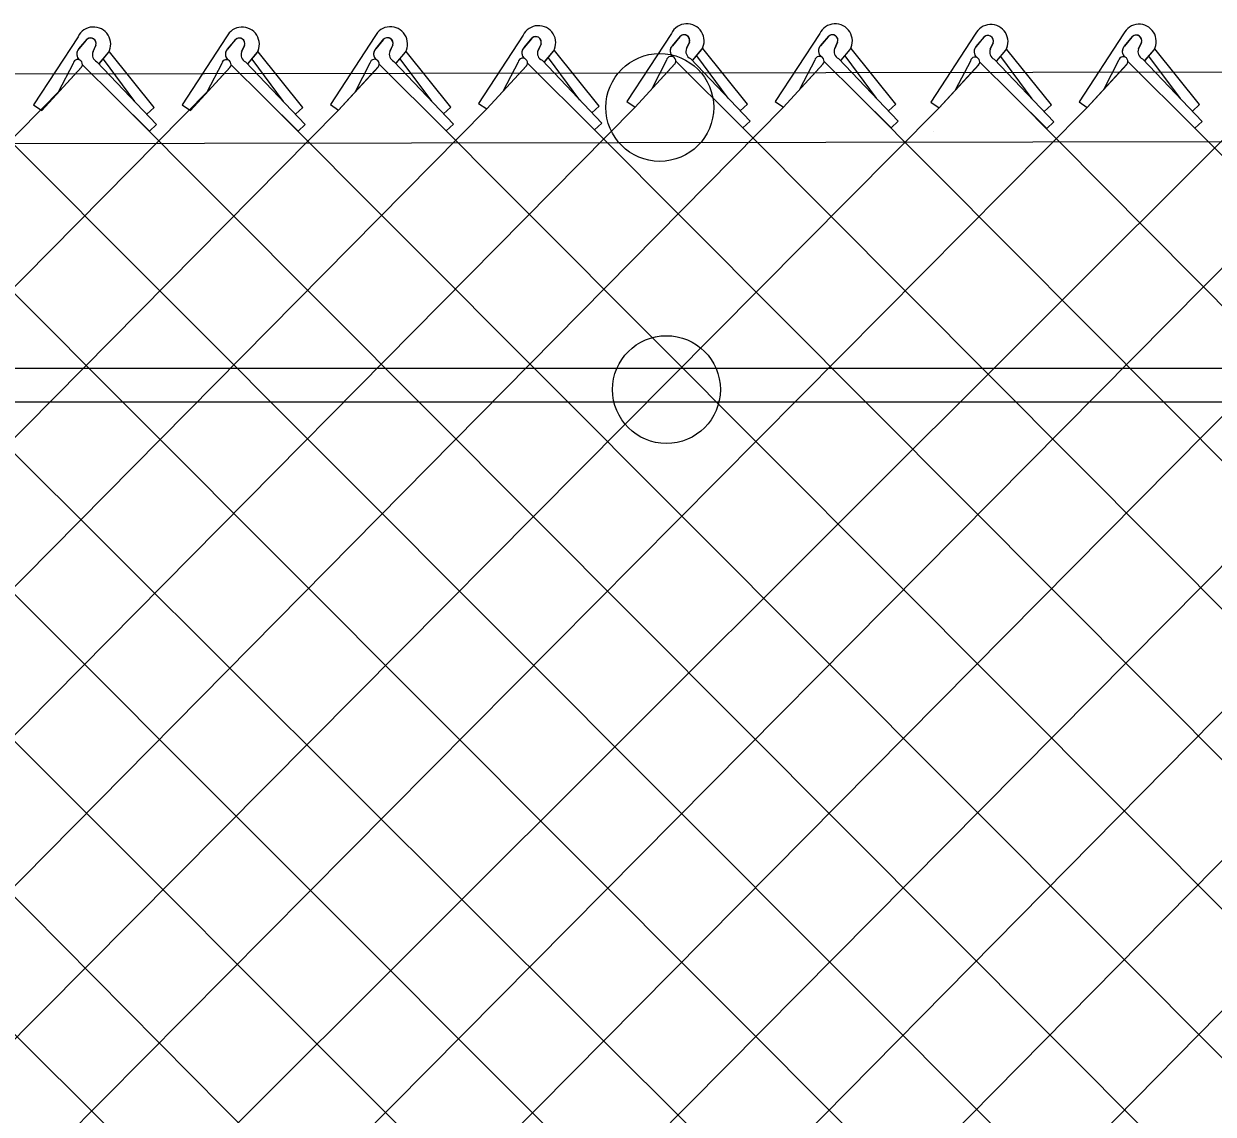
# Model space of a CAD drawing. Extents: x 0 to 2.85, y -0.1 to 1.83.
# Drawn here: x 1.3785 to 1.4431, y 0.8679 to 0.9271 of the extents above; entities that cross this region are included whole.
import ezdxf

# ---------------------------------------------------------------- set-up
doc = ezdxf.new("R2010")
doc.units = 0
doc.layers.add('sb_Chainlink Fence', color=7, linetype='Continuous')
doc.layers.add('sb_Existing Structural Steel', color=7, linetype='Continuous')

msp = doc.modelspace()

# ---------------------------------------------------------------- linework, layer by layer
at = {"layer": 'sb_Chainlink Fence'}
for p, q in [((1.3814298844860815, 0.9264135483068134), (1.379012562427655, 0.9227120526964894)), ((1.3814809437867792, 0.9257450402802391), (1.381923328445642, 0.9262744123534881)), ((1.3895081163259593, 0.9264077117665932), (1.3870907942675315, 0.922706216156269)), ((1.389559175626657, 0.9257392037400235), (1.3900015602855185, 0.9262685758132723)), ((1.397561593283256, 0.9264290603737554), (1.3951442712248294, 0.9227275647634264)), ((1.3976126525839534, 0.9257605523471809), (1.3980550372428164, 0.9262899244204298)), ((1.3980141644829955, 0.9262464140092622), (1.3976126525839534, 0.9257605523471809)), ((1.4056156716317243, 0.9264874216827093), (1.4031983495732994, 0.9227859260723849)), ((1.4056667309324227, 0.9258189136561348), (1.406109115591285, 0.9263482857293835)), ((1.4060682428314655, 0.9263047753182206), (1.4056667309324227, 0.9258189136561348)), ((1.4136776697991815, 0.926588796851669), (1.4112603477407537, 0.9228873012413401)), ((1.4137287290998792, 0.9259202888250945), (1.41417111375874, 0.9264496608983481)), ((1.4141302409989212, 0.9264061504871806), (1.4137287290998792, 0.9259202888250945)), ((1.421734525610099, 0.9265858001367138), (1.4193172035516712, 0.9228843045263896)), ((1.4217855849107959, 0.9259172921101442), (1.4222279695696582, 0.926446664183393)), ((1.4221870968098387, 0.92640315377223), (1.4217855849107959, 0.9259172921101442)), ((1.4301926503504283, 0.9265465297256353), (1.427775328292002, 0.922845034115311)), ((1.430243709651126, 0.9258780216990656), (1.4306860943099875, 0.9264073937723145)), ((1.4306452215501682, 0.9263638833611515), (1.430243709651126, 0.9258780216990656)), ((1.4382461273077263, 0.9265678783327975), (1.4358288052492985, 0.9228663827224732)), ((1.438297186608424, 0.925899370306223), (1.4387395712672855, 0.9264287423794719)), ((1.4386986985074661, 0.9263852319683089), (1.438297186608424, 0.925899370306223)), ((1.3818824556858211, 0.926230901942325), (1.3814809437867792, 0.9257450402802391)), ((1.3824060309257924, 0.9259480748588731), (1.3822443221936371, 0.9255929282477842)), ((1.3822448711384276, 0.9256054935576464), (1.3824057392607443, 0.9259400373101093)), ((1.3830866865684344, 0.9255485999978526), (1.383122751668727, 0.9256168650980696)), ((1.383122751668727, 0.9256168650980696), (1.3831534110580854, 0.9256898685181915)), ((1.3855629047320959, 0.9225700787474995), (1.383134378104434, 0.9255922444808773)), ((1.3899606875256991, 0.9262250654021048), (1.389559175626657, 0.9257392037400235)), ((1.3904842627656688, 0.9259422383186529), (1.3903225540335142, 0.9255870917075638)), ((1.3903231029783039, 0.9255996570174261), (1.390483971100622, 0.9259342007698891)), ((1.3911649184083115, 0.9255427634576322), (1.3912009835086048, 0.9256110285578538)), ((1.3912009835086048, 0.9256110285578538), (1.3912316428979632, 0.9256840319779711)), ((1.393641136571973, 0.9225642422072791), (1.3912126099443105, 0.9255864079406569)), ((1.3985377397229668, 0.925963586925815), (1.3983760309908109, 0.9256084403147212)), ((1.3983765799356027, 0.9256210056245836), (1.3985374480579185, 0.9259555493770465)), ((1.3992183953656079, 0.9255641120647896), (1.3992544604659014, 0.9256323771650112)), ((1.3992544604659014, 0.9256323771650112), (1.3992851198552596, 0.9257053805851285)), ((1.40169461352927, 0.9225855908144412), (1.3992660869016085, 0.9256077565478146)), ((1.4065918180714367, 0.9260219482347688), (1.4064301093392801, 0.9256668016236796)), ((1.4064306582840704, 0.9256793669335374), (1.4065915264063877, 0.926013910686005)), ((1.4067803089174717, 0.9250336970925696), (1.4072724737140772, 0.925622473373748)), ((1.406786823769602, 0.9250426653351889), (1.4072749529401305, 0.9256245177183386)), ((1.4072724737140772, 0.925622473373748), (1.4073085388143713, 0.9256907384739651)), ((1.4073085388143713, 0.9256907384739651), (1.4073391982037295, 0.9257637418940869)), ((1.4097486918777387, 0.922643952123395), (1.4073201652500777, 0.925666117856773)), ((1.4146538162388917, 0.9261233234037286), (1.4144921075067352, 0.9257681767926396)), ((1.4144926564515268, 0.9257807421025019), (1.4146535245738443, 0.9261152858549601)), ((1.4148423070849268, 0.9251350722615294), (1.4153344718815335, 0.925723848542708)), ((1.414848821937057, 0.9251440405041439), (1.4153369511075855, 0.9257258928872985)), ((1.4153344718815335, 0.925723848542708), (1.415370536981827, 0.9257921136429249)), ((1.415370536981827, 0.9257921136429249), (1.415401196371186, 0.9258651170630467)), ((1.4178106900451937, 0.9227453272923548), (1.4153821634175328, 0.9257674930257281)), ((1.4227106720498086, 0.9261203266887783), (1.4225489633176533, 0.9257651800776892)), ((1.422549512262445, 0.9257777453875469), (1.422710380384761, 0.9261122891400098)), ((1.422899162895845, 0.9251320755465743), (1.4233913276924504, 0.9257208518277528)), ((1.4229056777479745, 0.9251410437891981), (1.4233938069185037, 0.9257228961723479)), ((1.4233913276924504, 0.9257208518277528), (1.4234273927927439, 0.9257891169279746)), ((1.4234273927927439, 0.9257891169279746), (1.4234580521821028, 0.9258621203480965)), ((1.4258675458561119, 0.9227423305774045), (1.423439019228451, 0.9257644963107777)), ((1.4311687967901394, 0.9260810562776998), (1.4310070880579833, 0.9257259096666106)), ((1.4310076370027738, 0.9257384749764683), (1.4311685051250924, 0.9260730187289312)), ((1.431357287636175, 0.9250928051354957), (1.4318494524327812, 0.9256815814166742)), ((1.4313638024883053, 0.9251017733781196), (1.4318519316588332, 0.9256836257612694)), ((1.4318494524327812, 0.9256815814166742), (1.4318855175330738, 0.9257498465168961)), ((1.4318855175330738, 0.9257498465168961), (1.4319161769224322, 0.9258228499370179)), ((1.434325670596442, 0.922703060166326), (1.431897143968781, 0.9257252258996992)), ((1.4392222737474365, 0.9261024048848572), (1.43906056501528, 0.925747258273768)), ((1.4390611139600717, 0.9257598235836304), (1.439221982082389, 0.9260943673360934)), ((1.439410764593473, 0.9251141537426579), (1.4399029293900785, 0.9257029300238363)), ((1.4394172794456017, 0.9251231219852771), (1.4399054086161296, 0.925704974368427)), ((1.4399029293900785, 0.9257029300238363), (1.4399389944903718, 0.9257711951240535)), ((1.4399389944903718, 0.9257711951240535), (1.4399696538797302, 0.9258441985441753)), ((1.442379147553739, 0.9227244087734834), (1.4399506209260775, 0.9257465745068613)), ((1.3811600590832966, 0.924956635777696), (1.380356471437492, 0.9234008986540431)), ((1.3824588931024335, 0.9250546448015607), (1.3857020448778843, 0.9216447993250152)), ((1.382594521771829, 0.9249598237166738), (1.3830866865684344, 0.9255485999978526)), ((1.3826010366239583, 0.9249687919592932), (1.3830891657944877, 0.9255506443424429)), ((1.3845221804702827, 0.9228967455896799), (1.3828131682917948, 0.9251978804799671)), ((1.3892382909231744, 0.9249507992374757), (1.3884347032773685, 0.9233950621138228)), ((1.3905371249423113, 0.9250488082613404), (1.3937802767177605, 0.9216389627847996)), ((1.390672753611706, 0.9249539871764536), (1.3911649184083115, 0.9255427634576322)), ((1.3906792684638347, 0.9249629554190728), (1.3911673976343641, 0.9255448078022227)), ((1.3926004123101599, 0.9228909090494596), (1.3908914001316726, 0.9251920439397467)), ((1.3972917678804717, 0.9249721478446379), (1.3964881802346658, 0.9234164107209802)), ((1.3985906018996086, 0.9250701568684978), (1.4018337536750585, 0.921660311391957)), ((1.398726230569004, 0.9249753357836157), (1.3992183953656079, 0.9255641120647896)), ((1.3987327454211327, 0.9249843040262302), (1.3992208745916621, 0.9255661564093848)), ((1.4006538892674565, 0.922912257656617), (1.3989448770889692, 0.9252133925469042)), ((1.4053458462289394, 0.9250305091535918), (1.404542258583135, 0.9234747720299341)), ((1.4058477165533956, 0.9249818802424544), (1.4094939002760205, 0.9213579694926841)), ((1.406644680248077, 0.9251285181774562), (1.409887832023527, 0.9217186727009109)), ((1.4087079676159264, 0.9229706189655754), (1.406998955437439, 0.9252717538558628)), ((1.413407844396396, 0.9251318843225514), (1.4126042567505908, 0.9235761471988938)), ((1.4139097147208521, 0.9250832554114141), (1.4175558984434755, 0.9214593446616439)), ((1.4147066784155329, 0.9252298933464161), (1.4179498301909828, 0.9218200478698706)), ((1.416769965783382, 0.9230719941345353), (1.4150609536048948, 0.9253731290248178)), ((1.4214647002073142, 0.9251288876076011), (1.4206611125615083, 0.9235731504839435)), ((1.4219665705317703, 0.9250802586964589), (1.4256127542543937, 0.9214563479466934)), ((1.422763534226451, 0.9252268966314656), (1.426006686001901, 0.9218170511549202)), ((1.4248268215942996, 0.9230689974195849), (1.4231178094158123, 0.9253701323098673)), ((1.4299228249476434, 0.9250896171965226), (1.429119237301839, 0.923533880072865)), ((1.430424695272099, 0.9250409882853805), (1.4340708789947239, 0.9214170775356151)), ((1.4312216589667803, 0.9251876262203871), (1.4344648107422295, 0.9217777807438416)), ((1.4332849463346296, 0.9230297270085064), (1.4315759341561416, 0.925330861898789)), ((1.4379763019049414, 0.92511096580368), (1.4371727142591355, 0.9235552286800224)), ((1.438478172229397, 0.9250623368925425), (1.4421243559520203, 0.9214384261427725)), ((1.4392751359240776, 0.9252089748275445), (1.4425182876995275, 0.9217991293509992)), ((1.4413384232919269, 0.9230510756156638), (1.4396294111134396, 0.925352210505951)), ((1.3351797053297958, 0.8125025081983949), (1.4477004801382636, 0.9248721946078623)), ((1.3794600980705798, 0.9224096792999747), (1.3816177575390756, 0.9247582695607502)), ((1.3794600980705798, 0.9224096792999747), (1.3816040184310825, 0.9247444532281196)), ((1.3816619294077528, 0.9249080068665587), (1.3853081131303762, 0.9212840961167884)), ((1.3875383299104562, 0.9224038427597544), (1.3896959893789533, 0.9247524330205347)), ((1.3875383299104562, 0.9224038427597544), (1.3896822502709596, 0.9247386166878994)), ((1.38974016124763, 0.9249021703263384), (1.3933863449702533, 0.9212782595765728)), ((1.3955918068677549, 0.9224251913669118), (1.39774946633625, 0.9247737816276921)), ((1.3955918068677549, 0.9224251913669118), (1.3977357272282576, 0.9247599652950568)), ((1.3977936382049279, 0.9249235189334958), (1.4014398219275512, 0.9212996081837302)), ((1.4036458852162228, 0.9224835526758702), (1.4058035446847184, 0.924832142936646)), ((1.4036458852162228, 0.9224835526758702), (1.4057898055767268, 0.9248183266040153)), ((1.4117078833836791, 0.9225849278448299), (1.4138655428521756, 0.9249335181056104)), ((1.4117078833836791, 0.9225849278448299), (1.4138518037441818, 0.9249197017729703)), ((1.4197647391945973, 0.9225819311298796), (1.4219223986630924, 0.9249305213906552)), ((1.4197647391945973, 0.9225819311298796), (1.4219086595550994, 0.9249167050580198)), ((1.428222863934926, 0.9225426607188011), (1.4303805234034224, 0.9248912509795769)), ((1.428222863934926, 0.9225426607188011), (1.4303667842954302, 0.9248774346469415)), ((1.436276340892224, 0.9225640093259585), (1.4384340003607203, 0.9249125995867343)), ((1.436276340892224, 0.9225640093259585), (1.4384202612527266, 0.9248987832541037)), ((1.3507498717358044, 0.8119845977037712), (1.4615281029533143, 0.9238950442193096)), ((1.2702104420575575, 0.8120122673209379), (1.3805389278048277, 0.9235839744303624)), ((1.2794854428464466, 0.8132507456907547), (1.3886171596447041, 0.9235781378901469)), ((1.367375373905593, 0.9230630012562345), (1.476341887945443, 0.8138894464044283)), ((1.3754322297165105, 0.9230600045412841), (1.4855680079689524, 0.8127404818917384)), ((1.3834850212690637, 0.9230960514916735), (1.4925967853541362, 0.813625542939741)), ((1.3915632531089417, 0.9230902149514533), (1.4999952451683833, 0.814377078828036)), ((1.3996167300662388, 0.9231115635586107), (1.5080495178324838, 0.8143604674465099)), ((1.4237896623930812, 0.9232683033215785), (1.532221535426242, 0.8143513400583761)), ((1.4322477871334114, 0.9232290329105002), (1.5402996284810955, 0.8143990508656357)), ((1.2877364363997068, 0.8133782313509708), (1.3955918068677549, 0.9224251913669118)), ((1.2957247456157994, 0.8133069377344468), (1.4036458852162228, 0.9224835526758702)), ((1.3036184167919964, 0.8132177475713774), (1.4117078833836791, 0.9225849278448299)), ((1.3112322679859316, 0.8126121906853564), (1.4197647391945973, 0.9225819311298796)), ((1.3197276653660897, 0.8132585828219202), (1.428222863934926, 0.9225426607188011)), ((1.3274689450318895, 0.8128761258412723), (1.436276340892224, 0.9225640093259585)), ((1.342387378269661, 0.8116658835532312), (1.4523924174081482, 0.9227237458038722)), ((1.3589724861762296, 0.9226671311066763), (1.4685410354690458, 0.8135229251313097)), ((1.3593627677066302, 0.8126531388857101), (1.4685020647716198, 0.9227567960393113)), ((1.3681234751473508, 0.8132507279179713), (1.4761143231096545, 0.9226579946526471)), ((1.376033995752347, 0.8131531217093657), (1.4838096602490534, 0.922412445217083)), ((1.379012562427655, 0.9227120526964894), (1.3794600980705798, 0.9224096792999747)), ((1.3845717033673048, 0.8135355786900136), (1.4918637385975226, 0.9224708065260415)), ((1.3855629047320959, 0.9225700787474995), (1.3851689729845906, 0.9222093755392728)), ((1.3870907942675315, 0.922706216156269), (1.3875383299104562, 0.9224038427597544)), ((1.393641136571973, 0.9225642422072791), (1.393247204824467, 0.9222035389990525)), ((1.3951442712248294, 0.9227275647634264), (1.3955918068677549, 0.9224251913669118)), ((1.40169461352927, 0.9225855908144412), (1.4013006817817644, 0.9222248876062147)), ((1.4031983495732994, 0.9227859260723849), (1.4036458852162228, 0.9224835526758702)), ((1.4097486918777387, 0.922643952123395), (1.4093547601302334, 0.9222832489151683)), ((1.4112603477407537, 0.9228873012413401), (1.4117078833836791, 0.9225849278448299)), ((1.4178106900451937, 0.9227453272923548), (1.4174167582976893, 0.9223846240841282)), ((1.4193172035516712, 0.9228843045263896), (1.4197647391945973, 0.9225819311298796)), ((1.4258675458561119, 0.9227423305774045), (1.4254736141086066, 0.9223816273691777)), ((1.427775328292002, 0.922845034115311), (1.428222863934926, 0.9225426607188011)), ((1.434325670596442, 0.922703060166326), (1.4339317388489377, 0.9223423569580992)), ((1.4358288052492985, 0.9228663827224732), (1.436276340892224, 0.9225640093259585)), ((1.442379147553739, 0.9227244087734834), (1.441985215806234, 0.9223637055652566)), ((1.409887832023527, 0.9217186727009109), (1.4094939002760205, 0.9213579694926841)), ((1.4179498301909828, 0.9218200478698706), (1.4175558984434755, 0.9214593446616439)), ((1.426006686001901, 0.9218170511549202), (1.4256127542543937, 0.9214563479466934)), ((1.4344648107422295, 0.9217777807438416), (1.4340708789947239, 0.9214170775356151)), ((1.4425182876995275, 0.9217991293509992), (1.4421243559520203, 0.9214384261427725)), ((1.3450289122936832, 0.9210699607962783), (1.4520245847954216, 0.8140721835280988)), ((1.3857020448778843, 0.9216447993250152), (1.3853081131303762, 0.9212840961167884)), ((1.3937802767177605, 0.9216389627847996), (1.3933863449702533, 0.9212782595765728)), ((1.4018337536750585, 0.921660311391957), (1.4014398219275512, 0.9212996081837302)), ((1.4094939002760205, 0.9213579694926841), (1.516111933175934, 0.8143008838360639)), ((1.4175558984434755, 0.9214593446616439), (1.5241686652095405, 0.8143456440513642)), ((1.427927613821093, 0.9212582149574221), (1.427927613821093, 0.9212582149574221)), ((1.4421243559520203, 0.9214384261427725), (1.5483531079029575, 0.8144194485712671)), ((1.3289470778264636, 0.9209976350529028), (1.4373206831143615, 0.8131539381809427)), ((1.3369998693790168, 0.921033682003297), (1.4441558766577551, 0.8128610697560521)), ((1.3533605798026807, 0.9207439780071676), (1.460392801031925, 0.8136314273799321))]:
    msp.add_line(p, q, dxfattribs=at)
for centre, radius, start, end in [((1.382270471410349, 0.9260031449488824), 0.0009354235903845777, 331.07013048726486, 153.97678331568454), ((1.3903487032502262, 0.9259973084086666), 0.0009354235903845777, 331.07013048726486, 153.97678331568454), ((1.3984021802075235, 0.9260186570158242), 0.0009354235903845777, 331.07013048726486, 153.97678331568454), ((1.4064562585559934, 0.9260770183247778), 0.0009354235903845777, 331.07013048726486, 153.97678331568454), ((1.4145182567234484, 0.9261783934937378), 0.0009354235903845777, 331.07013048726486, 153.97678331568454), ((1.4225751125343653, 0.9261753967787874), 0.0009354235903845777, 331.07013048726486, 153.97678331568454), ((1.4310332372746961, 0.9261361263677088), 0.0009354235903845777, 331.07013048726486, 153.97678331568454), ((1.4390867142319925, 0.9261574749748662), 0.0009354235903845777, 331.07013048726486, 153.97678331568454), ((1.382116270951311, 0.9260377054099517), 0.0003033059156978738, 342.81175570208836, 140.43380871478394), ((1.3821173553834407, 0.9260391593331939), 0.00030494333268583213, 341.0313574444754, 129.51439849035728), ((1.3901945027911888, 0.9260318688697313), 0.0003033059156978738, 342.81175570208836, 140.43380871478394), ((1.3901955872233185, 0.9260333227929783), 0.00030494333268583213, 341.0313574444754, 129.51439849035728), ((1.3982479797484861, 0.9260532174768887), 0.0003033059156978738, 342.81175570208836, 140.43380871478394), ((1.3982490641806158, 0.9260546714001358), 0.00030494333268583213, 341.0313574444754, 129.51439849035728), ((1.4063020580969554, 0.9261115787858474), 0.0003033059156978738, 342.81175570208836, 140.43380871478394), ((1.4063031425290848, 0.9261130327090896), 0.00030494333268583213, 341.0313574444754, 129.51439849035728), ((1.4143640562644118, 0.9262129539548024), 0.0003033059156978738, 342.81175570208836, 140.43380871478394), ((1.4143651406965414, 0.9262144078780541), 0.00030494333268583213, 341.0313574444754, 129.51439849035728), ((1.4224209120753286, 0.9262099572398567), 0.0003033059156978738, 342.81175570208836, 140.43380871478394), ((1.422421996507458, 0.9262114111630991), 0.00030494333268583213, 341.0313574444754, 129.51439849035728), ((1.4308790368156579, 0.9261706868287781), 0.0003033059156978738, 342.81175570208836, 140.43380871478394), ((1.4308801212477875, 0.9261721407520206), 0.00030494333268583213, 341.0313574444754, 129.51439849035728), ((1.4389325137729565, 0.9261920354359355), 0.0003033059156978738, 342.81175570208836, 140.43380871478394), ((1.4389335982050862, 0.926193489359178), 0.00030494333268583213, 341.0313574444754, 129.51439849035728), ((1.3817418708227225, 0.9254630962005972), 0.0003843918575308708, 140.4986600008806, 233.30225261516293), ((1.3817523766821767, 0.9254636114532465), 0.0003909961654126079, 133.96418530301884, 232.53135776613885), ((1.3826328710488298, 0.9254356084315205), 0.00041880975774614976, 156.78028482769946, 245.4548333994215), ((1.389820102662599, 0.9254572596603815), 0.0003843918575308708, 140.4986600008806, 233.30225261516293), ((1.3898306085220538, 0.9254577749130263), 0.0003909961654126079, 133.96418530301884, 232.53135776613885), ((1.3907111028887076, 0.9254297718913), 0.00041880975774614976, 156.78028482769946, 245.4548333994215), ((1.3978735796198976, 0.925478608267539), 0.0003843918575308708, 140.4986600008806, 233.30225261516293), ((1.3978840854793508, 0.9254791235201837), 0.0003909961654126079, 133.96418530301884, 232.53135776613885), ((1.398764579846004, 0.9254511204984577), 0.00041880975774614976, 156.78028482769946, 245.4548333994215), ((1.4059276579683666, 0.9255369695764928), 0.0003843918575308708, 140.4986600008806, 233.30225261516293), ((1.4059381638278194, 0.9255374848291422), 0.0003909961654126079, 133.96418530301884, 232.53135776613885), ((1.406818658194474, 0.9255094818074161), 0.00041880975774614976, 156.78028482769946, 245.4548333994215), ((1.4139896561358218, 0.9256383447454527), 0.0003843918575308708, 140.4986600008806, 233.30225261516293), ((1.4140001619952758, 0.9256388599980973), 0.0003909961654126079, 133.96418530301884, 232.53135776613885), ((1.4148806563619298, 0.9256108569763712), 0.00041880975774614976, 156.78028482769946, 245.4548333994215), ((1.4220465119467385, 0.9256353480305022), 0.0003843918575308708, 140.4986600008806, 233.30225261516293), ((1.422057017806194, 0.925635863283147), 0.0003909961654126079, 133.96418530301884, 232.53135776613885), ((1.4229375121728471, 0.9256078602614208), 0.00041880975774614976, 156.78028482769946, 245.4548333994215), ((1.4305046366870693, 0.9255960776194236), 0.0003843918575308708, 140.4986600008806, 233.30225261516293), ((1.4305151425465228, 0.9255965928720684), 0.0003909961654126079, 133.96418530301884, 232.53135776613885), ((1.4313956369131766, 0.9255685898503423), 0.00041880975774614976, 156.78028482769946, 245.4548333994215), ((1.4385581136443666, 0.925617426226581), 0.0003843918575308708, 140.4986600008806, 233.30225261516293), ((1.4385686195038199, 0.9256179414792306), 0.0003909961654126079, 133.96418530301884, 232.53135776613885), ((1.4394491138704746, 0.9255899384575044), 0.00041880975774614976, 156.78028482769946, 245.4548333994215), ((1.3814122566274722, 0.9249138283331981), 0.00025580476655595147, 319.318461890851, 170.3665589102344), ((1.3894904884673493, 0.9249079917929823), 0.00025580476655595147, 319.318461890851, 170.3665589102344), ((1.397543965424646, 0.9249293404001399), 0.00025580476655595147, 319.318461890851, 170.3665589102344), ((1.405598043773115, 0.9249877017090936), 0.00025580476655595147, 319.318461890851, 170.3665589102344), ((1.41366004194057, 0.9250890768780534), 0.00025580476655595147, 319.318461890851, 170.3665589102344), ((1.4217168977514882, 0.9250860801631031), 0.00025580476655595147, 319.318461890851, 170.3665589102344), ((1.4301750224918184, 0.9250468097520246), 0.00025580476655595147, 319.318461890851, 170.3665589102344), ((1.438228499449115, 0.925068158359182), 0.00025580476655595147, 319.318461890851, 170.3665589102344)]:
    msp.add_arc(centre, radius, start, end, dxfattribs=at)
at = {"layer": 'sb_Existing Structural Steel'}
for p, q in [((0.7463728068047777, 0.9233474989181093), (1.8783968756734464, 0.9252310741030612)), ((1.3096125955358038, 0.9084001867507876), (1.4794119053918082, 0.9084001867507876)), ((1.3096125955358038, 0.906567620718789), (1.4794615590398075, 0.906567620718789))]:
    msp.add_line(p, q, dxfattribs=at)
msp.add_lwpolyline([(1.8783743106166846, 0.9214564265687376), (1.2151944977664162, 0.9203057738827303), (1.099263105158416, 0.9200467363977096), (0.7389309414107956, 0.9196901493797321)], dxfattribs=at)
for centre in [(1.4130459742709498, 0.9225672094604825), (1.413408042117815, 0.9072312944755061)]:
    msp.add_circle(centre, 0.002929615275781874, dxfattribs=at)

doc.saveas('drawing.dxf')
